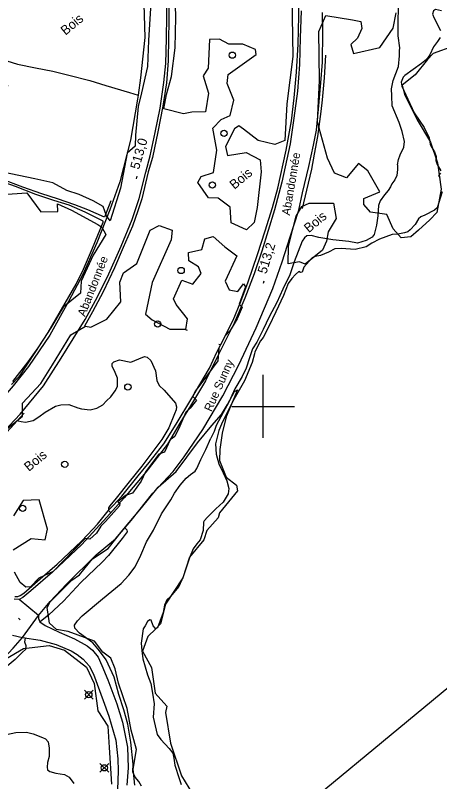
# Model space of a CAD drawing. Extents: x 347059 to 352153, y 6073752 to 6078601.
# Drawn here: x 349081.5 to 349284.5, y 6074220.5 to 6074587 of the extents above; entities that cross this region are included whole.
import ezdxf

# ---------------------------------------------------------------- set-up
doc = ezdxf.new("R2010")
doc.units = 0
for name, color, linetype in [('Level 19', 7, 'Continuous'), ('Level 2', 7, 'Continuous'), ('Level 21', 7, 'Continuous'), ('Level 22', 7, 'Continuous'), ('Level 3', 7, 'Continuous'), ('Level 36', 7, 'Continuous'), ('Level 4', 7, 'Continuous'), ('Level 44', 7, 'Continuous'), ('Level 60', 7, 'Continuous'), ('Level 61', 7, 'Continuous')]:
    doc.layers.add(name, color=color, linetype=linetype)

msp = doc.modelspace()

# ---------------------------------------------------------------- linework, layer by layer
at = {"layer": 'Level 19'}
for points in [[(349092.64, 6074299.97), (349092.51, 6074298.59), (349093.17, 6074296.97), (349095.72, 6074295.15), (349102.49, 6074292), (349109.83, 6074288.8), (349115.77, 6074285.48), (349118.42, 6074283.36), (349121.04, 6074280.09), (349122.94, 6074276.07), (349125.72, 6074269.19), (349130.02, 6074257.75), (349132.71, 6074249.07), (349135.16, 6074236.99), (349135.51, 6074227.09), (349134.9, 6074218.8)], [(349019.89, 6074249.36), (349027.09, 6074249.13), (349033.42, 6074250.12), (349037.64, 6074250.97), (349041.03, 6074252.63), (349045.38, 6074255.84), (349051.59, 6074260.76), (349054.22, 6074262.08), (349056.62, 6074262.6), (349059.39, 6074261.78), (349062.04, 6074264.16), (349066.62, 6074269.06), (349072.33, 6074274.77), (349076.2, 6074279.82), (349080.51, 6074284.34), (349084.86, 6074289.53)], [(349084.86, 6074289.53), (349093.3, 6074288.24), (349100.97, 6074286.07), (349108.17, 6074283.13), (349111.01, 6074281.4), (349113.93, 6074279.13), (349116.8, 6074275.93), (349118.91, 6074272.01), (349123.43, 6074259.32), (349126.27, 6074251.9), (349129.51, 6074240.39), (349130.46, 6074231.39), (349130.68, 6074225.8), (349130.37, 6074216.71)]]:
    msp.add_lwpolyline(points, dxfattribs=at)
at = {"layer": 'Level 2'}
for points in [[(349264.25, 6074515.52), (349264.86, 6074518.09), (349265.58, 6074520.22), (349267.27, 6074523.88), (349267.59, 6074526.62), (349266.53, 6074531.41), (349265.07, 6074535.71), (349261.75, 6074543.71), (349261.55, 6074548.44), (349261.48, 6074551.78), (349262.18, 6074555.8), (349264.72, 6074562.52), (349264.72, 6074562.52), (349265.33, 6074567.55), (349265.26, 6074569.97), (349265.46, 6074571.46), (349264.6, 6074577.25), (349264.66, 6074583.7), (349264.83, 6074590.66)], [(349264.25, 6074515.52), (349264.25, 6074513.2), (349263.99, 6074510.38), (349263.06, 6074508.34), (349261.56, 6074506.48), (349260.95, 6074505), (349259.89, 6074503.25), (349258.08, 6074501.13), (349255.94, 6074498.29), (349255.28, 6074496.09), (349254.88, 6074491.1), (349254.3, 6074486.64), (349253.14, 6074482.22), (349252.11, 6074480.91), (349249.32, 6074479.28), (349245.24, 6074478.03), (349241.01, 6074478.83), (349233.44, 6074479.7), (349226.6, 6074480.68), (349223.04, 6074481.65), (349220.99, 6074481.49), (349219.77, 6074480.56), (349218.65, 6074479.04), (349214.88, 6074469.19), (349212.72, 6074462.95), (349209.44, 6074456.12), (349206.62, 6074449.7), (349202.97, 6074442.82), (349200.1, 6074436.77), (349197.08, 6074430.72), (349194.92, 6074427.59), (349193.46, 6074423.18), (349191.9, 6074418.27), (349190.04, 6074414.33), (349186.45, 6074408.31), (349183.56, 6074401.96), (349180.98, 6074397.12), (349177.51, 6074390.81), (349176.67, 6074388.03), (349174.93, 6074384.73)], [(349117.28, 6074398.32), (349120.46, 6074399.19), (349123.39, 6074400.67), (349125.12, 6074402.58), (349127.13, 6074404.48), (349129.22, 6074407.39), (349130.3, 6074409.57), (349130.42, 6074413.48), (349129.29, 6074416.17), (349127.75, 6074419.18), (349127.76, 6074420.42), (349128.68, 6074421.23), (349131.36, 6074422.21), (349136.66, 6074421.12), (349140.55, 6074422.75), (349143.3, 6074423.8), (349144.59, 6074423.56), (349146.23, 6074422), (349148.52, 6074417.05), (349149.16, 6074412.44), (349150.37, 6074409.96), (349152.62, 6074407.7), (349158.09, 6074401.59), (349158.62, 6074399.74), (349158.38, 6074398.31), (349157.6, 6074396.4), (349154.91, 6074389.68), (349151.49, 6074384.1), (349146.24, 6074377.19), (349141.93, 6074371.37), (349135.92, 6074363.93), (349129.73, 6074356.06), (349126.66, 6074352.42)], [(349082.52, 6074393.28), (349082.81, 6074393.07), (349084.22, 6074392.7), (349086.38, 6074392.41), (349090.07, 6074393.32), (349092.66, 6074395.04), (349095.71, 6074397.3), (349100.77, 6074400.09), (349103.28, 6074400.79), (349107.14, 6074400.89), (349111.31, 6074399.23), (349113.18, 6074398.81), (349117.28, 6074398.32)], [(349141.78, 6074218.32), (349140.49, 6074220.61), (349138.74, 6074222.73), (349137.63, 6074225.2), (349137.78, 6074228.98), (349136.8, 6074239.47), (349135.33, 6074248.02), (349133.38, 6074254.93), (349130.96, 6074262.23), (349128.74, 6074270.54), (349124.92, 6074278.81), (349121.71, 6074283.1), (349118.54, 6074286.89), (349112.16, 6074291.54), (349109.91, 6074293.95), (349109.86, 6074295.41), (349111.17, 6074297.51), (349113.51, 6074299.83), (349123.21, 6074307.92), (349132.15, 6074315.33), (349135.76, 6074319.31), (349138.79, 6074323.33), (349141.48, 6074328.83), (349144.31, 6074335.26), (349147.66, 6074340.79), (349151.45, 6074348.61), (349155.89, 6074355.23), (349157.7, 6074358.46), (349160.29, 6074362.36), (349163.2, 6074365.73), (349165.21, 6074367.48), (349167.5, 6074369.08), (349168.31, 6074370.33), (349170.19, 6074374.57), (349172.62, 6074379.43), (349174.93, 6074384.73)], [(349126.66, 6074352.42), (349126.09, 6074351.51), (349126, 6074350.21), (349127.24, 6074349.15)], [(349133.91, 6074341.91), (349134.79, 6074340.94), (349134.91, 6074340.02), (349132.52, 6074336.83), (349126.1, 6074328.76), (349123.06, 6074325.55), (349112.89, 6074315.83), (349104.59, 6074306.79), (349097.54, 6074300.35), (349093.41, 6074297.01), (349093.3, 6074296.89)], [(349086.28, 6074289.31), (349086.17, 6074289.19), (349085.93, 6074287.45), (349086.46, 6074285.6), (349086.27, 6074283.79), (349084.87, 6074282.43), (349081.44, 6074279.02), (349077.59, 6074275.79), (349074.35, 6074271.85), (349071.81, 6074268.68), (349068.27, 6074265.27), (349067.83, 6074264.37), (349068.08, 6074263.11), (349069.67, 6074259.64), (349069.57, 6074258.49), (349068.75, 6074257.26), (349066.95, 6074255.6), (349065.23, 6074254.96), (349062.94, 6074254.36), (349061.13, 6074255.1), (349059.27, 6074256.2), (349057.88, 6074255.96), (349056.06, 6074254.96)], [(349059.78, 6074234.53), (349065.89, 6074238.49), (349077.28, 6074243.15), (349081.69, 6074244.07), (349086.84, 6074244.27), (349090.03, 6074243.48), (349094.43, 6074241.72), (349095.9, 6074241.08), (349097.15, 6074239.6), (349097.69, 6074236.57), (349097.71, 6074232.58), (349096.82, 6074229.68), (349096.78, 6074227.51), (349096.88, 6074226.12), (349097.98, 6074225.45), (349100.86, 6074224.54), (349105.08, 6074223.95), (349107.21, 6074222.68), (349109.42, 6074219.73)]]:
    msp.add_lwpolyline(points, dxfattribs=at)
at = {"layer": 'Level 21'}
for points in [[(349073.2, 6074385.3), (349083.72, 6074396.33), (349094.9, 6074409.8), (349103.37, 6074423.07), (349114.97, 6074441.48), (349119.9, 6074450.65), (349125.62, 6074461.93), (349132.08, 6074476.54), (349137.37, 6074489.34), (349140.7, 6074499.45), (349143.97, 6074512.06), (349146.04, 6074519.82), (349148.4, 6074530.92), (349150.81, 6074542.67), (349152.58, 6074554.93), (349153.54, 6074564.03), (349153.76, 6074575.9), (349153.97, 6074586.8), (349153.94, 6074602.31)], [(349142.78, 6074597.96), (349143.48, 6074576.36), (349141.35, 6074557.15), (349140.24, 6074548.86), (349139.97, 6074546.86), (349136.5, 6074527.29), (349131.49, 6074507.33), (349126.69, 6074493.96), (349120.45, 6074478.25), (349113.96, 6074463.31), (349106.85, 6074450.11), (349098.06, 6074433.99), (349087.81, 6074418.99), (349080.39, 6074409.81), (349071.32, 6074399.48), (349064.99, 6074392.05), (349052.85, 6074380.19), (349042.01, 6074370.46), (349037.76, 6074366.58), (349035.61, 6074365.75), (349034.47, 6074365.69), (349032.4, 6074366.44)], [(349218.29, 6074589.12), (349217.8, 6074576.2), (349217.46, 6074563.48), (349216.46, 6074550.74), (349214.78, 6074537.82), (349212.92, 6074525.49), (349209.02, 6074507.17), (349205.4, 6074493.9), (349199.46, 6074474.25), (349195.68, 6074463.34), (349191.35, 6074451.74), (349186.15, 6074439.85), (349178.7, 6074424.82), (349172.41, 6074412.17), (349165.29, 6074400.26), (349160.15, 6074391.89), (349154.22, 6074381.96), (349143.95, 6074368.53), (349133.62, 6074356.25), (349125.31, 6074347.01), (349113.24, 6074334.01), (349099.29, 6074320.69), (349088.86, 6074311.76), (349085.03, 6074308.54), (349083.25, 6074307.72)], [(349092.64, 6074299.97), (349098.16, 6074306.64), (349105.89, 6074314.95), (349120.12, 6074329.02), (349129.46, 6074336.65), (349136.93, 6074345.48), (349147.29, 6074358.46), (349157, 6074368.8), (349162.23, 6074375.89), (349171.23, 6074388.86), (349180.77, 6074404.96), (349188.36, 6074419.9), (349196.73, 6074437.59), (349204.6, 6074456.44), (349209.11, 6074469.16), (349213.01, 6074481.01), (349217.04, 6074493.87), (349218.92, 6074502.13), (349221.82, 6074514.65), (349224.2, 6074524.92), (349225.48, 6074532.09), (349226.53, 6074542.08), (349227.6, 6074554.64), (349228.39, 6074564.57), (349228.64, 6074578.94), (349228.42, 6074588.38)], [(349080.2, 6074290.56), (349084.86, 6074289.53), (349092.64, 6074299.97), (349092.64, 6074299.97), (349083.25, 6074307.72), (349080.95, 6074307.81)]]:
    msp.add_lwpolyline(points, dxfattribs=at)
at = {"layer": 'Level 22'}
for points in [[(349150.26, 6074636.56), (349151.91, 6074636.75), (349152.83, 6074628.98), (349153.63, 6074623.68), (349154.2, 6074618.58), (349155.08, 6074602.32), (349154.9, 6074589.04), (349154.94, 6074583.42), (349154.69, 6074576.34), (349154.62, 6074565.28), (349153.78, 6074554.69), (349152.03, 6074543.5), (349149.61, 6074531.3), (349147.07, 6074519.07), (349145.08, 6074512.2), (349141.98, 6074499.21), (349140.09, 6074493.48), (349137.61, 6074486.12), (349133.14, 6074476.04), (349128.89, 6074466.23), (349123.52, 6074454.8), (349118.46, 6074445.16), (349114.6, 6074438.3)], [(349081.19, 6074309.15), (349082.68, 6074309.05), (349083.74, 6074309.49), (349085.6, 6074310.75), (349093.44, 6074317.58), (349101.51, 6074324.59), (349113.1, 6074335.54), (349118.61, 6074341.31), (349120.72, 6074343.67), (349126.6, 6074350.8), (349128.35, 6074352.57), (349132.45, 6074356.99), (349140.19, 6074366.72), (349145.56, 6074373.11), (349152.55, 6074382.13), (349158.46, 6074391.45), (349165.95, 6074403.9), (349169.79, 6074410.42), (349174.31, 6074418.27), (349177.88, 6074425.93), (349179.9, 6074429.87), (349185.68, 6074441.26), (349189.35, 6074450.13), (349192.83, 6074459.51), (349197.41, 6074472.6), (349201.03, 6074483.98), (349204.46, 6074495.14), (349207.07, 6074504.32), (349211.04, 6074522.55), (349213.54, 6074536.54), (349214.8, 6074547.53), (349216.05, 6074559.88), (349216.74, 6074573.18), (349217.18, 6074586.6), (349217.23, 6074595.45)], [(349229.88, 6074567.88), (349229.3, 6074557.07), (349228.33, 6074546.54), (349227.63, 6074540.99), (349226.09, 6074529.08), (349224.41, 6074520.67), (349223.16, 6074513.46), (349220.83, 6074503.31), (349218.63, 6074494.54)], [(349077.4, 6074565.29), (349082.5, 6074563.69), (349091.15, 6074561.92), (349099.4, 6074560.26), (349107.02, 6074558.36), (349117.07, 6074555.89), (349124.84, 6074553.45), (349136.17, 6074550.09), (349140.24, 6074548.86)], [(349127.16, 6074498.29), (349124.07, 6074490.5), (349116.23, 6074493.92), (349109.94, 6074496.38), (349101.72, 6074499.18), (349094.24, 6074501.55), (349085.12, 6074504.88), (349075.05, 6074508.7), (349066.96, 6074511.69), (349068.02, 6074515), (349071.19, 6074524.6), (349073.06, 6074531.16), (349074.5, 6074536.89), (349077.03, 6074547.7), (349077.91, 6074553.66)], [(349080.34, 6074411.83), (349087.57, 6074421.23), (349092.4, 6074428), (349097.16, 6074435.31), (349110.57, 6074458.46), (349114.13, 6074465.59), (349118.44, 6074475.61), (349123.53, 6074488.09), (349123.57, 6074488.58), (349114.91, 6074492.89), (349107.23, 6074496.21), (349099.85, 6074498.37), (349091.27, 6074501.32), (349081.57, 6074505.06), (349069.34, 6074509.4)], [(349085.74, 6074396.76), (349072.35, 6074382.27)]]:
    msp.add_lwpolyline(points, dxfattribs=at)
at = {"layer": 'Level 3'}
for p, q in [((349139.4, 6074508.86), (349139.73, 6074510.01)), ((349200.18, 6074458.92), (349200.54, 6074460.06)), ((349083.86, 6074297.89), (349083.06, 6074298.79))]:
    msp.add_line(p, q, dxfattribs=at)
at = {"layer": 'Level 36'}
for p, q in [((349118.74, 6074260.05), (349114.51, 6074264.28)), ((349114.51, 6074260.05), (349118.74, 6074264.28)), ((349126.2, 6074225.04), (349121.97, 6074229.27)), ((349121.97, 6074225.04), (349126.2, 6074229.27))]:
    msp.add_line(p, q, dxfattribs=at)
for centre in [(349185.31, 6074567.93), (349181.34, 6074530.61), (349175.77, 6074505.84), (349160.8, 6074464.97), (349149.62, 6074439.43), (349135.32, 6074409.25), (349105.14, 6074372.32), (349085.03, 6074351.27), (349116.63, 6074262.17), (349124.09, 6074227.16)]:
    msp.add_circle(centre, 1.5, dxfattribs=at)
at = {"layer": 'Level 4'}
for points in [[(349285.37, 6074589.11), (349282.52, 6074589.73), (349281.56, 6074589.07), (349281.02, 6074587.56), (349281.92, 6074585.68), (349284.91, 6074579.75)], [(349284.74, 6074576.44), (349283.46, 6074574.45), (349281.51, 6074571.92), (349279.74, 6074568.09), (349278.15, 6074565.85), (349275.81, 6074563.96), (349267.82, 6074558.29), (349267.01, 6074557.46), (349266.09, 6074555.03), (349266.37, 6074553.08), (349269.17, 6074546.85), (349272.32, 6074540.38), (349277.1, 6074533.4), (349279.48, 6074528.4), (349279.94, 6074525.32), (349280.37, 6074524.26), (349281.94, 6074521.66)], [(349281.94, 6074521.66), (349282.85, 6074519.49), (349282.69, 6074517.62), (349283.21, 6074515.73), (349285.11, 6074512.66)], [(349284.81, 6074511.58), (349283.96, 6074510.34), (349284.49, 6074509.43)], [(349285.68, 6074502.53), (349283.2, 6074494.96), (349281.95, 6074493.76), (349277.33, 6074491.45), (349275.5, 6074490.67), (349274.31, 6074489.67), (349272.76, 6074486.93), (349270.33, 6074484.44), (349269.22, 6074483.43), (349267.66, 6074482.95), (349264.54, 6074482.36), (349261.7, 6074482.15), (349255.75, 6074480.01), (349251.97, 6074477.96), (349249.28, 6074476.23), (349244.07, 6074475.08), (349237.36, 6074475.54), (349234.32, 6074475.31), (349231.23, 6074473.69), (349227.41, 6074472.14), (349224.87, 6074471.66), (349223.5, 6074470.96), (349219.48, 6074466.6), (349218.65, 6074464.17), (349217.98, 6074463.98), (349217.13, 6074464.55), (349215.48, 6074463.01), (349213.76, 6074461.11), (349211.96, 6074458.77), (349209.77, 6074452.94), (349206.05, 6074445.16), (349202.75, 6074438.24), (349199.99, 6074433), (349198.74, 6074431.26), (349195.98, 6074426.02), (349195.86, 6074425.09), (349194.81, 6074421.05), (349191.09, 6074412.2), (349185.42, 6074402.18), (349180.19, 6074391.47)], [(349180.19, 6074391.47), (349178.78, 6074388.49), (349177.28, 6074382.12), (349177.59, 6074377.19), (349178.77, 6074372.55), (349180.85, 6074368.29), (349182.63, 6074364.38), (349183.57, 6074360.66), (349183.36, 6074358.23), (349180.96, 6074354.27), (349177.41, 6074350.98), (349173.47, 6074347.07), (349171.85, 6074345.33), (349171.49, 6074344.59), (349171.4, 6074340.68), (349169.9, 6074336.19), (349168.39, 6074334.32), (349166.49, 6074331.83), (349164.77, 6074327.61), (349161.83, 6074318.53), (349159.65, 6074313.92), (349155.76, 6074309.14), (349153.9, 6074307.42), (349152.77, 6074304.9), (349152.17, 6074301.47), (349150.58, 6074297.05), (349149.46, 6074294.08), (349148.61, 6074293.74), (349147.47, 6074295.04), (349146.5, 6074297.75), (349145.75, 6074297.94), (349144.74, 6074297.17), (349143.65, 6074295.05), (349142.67, 6074293.62), (349141.75, 6074286.77), (349142, 6074283.22), (349142.52, 6074279.24), (349144.67, 6074271.67), (349146.27, 6074267.46), (349147.14, 6074262.87), (349147.84, 6074257.69), (349147.47, 6074251.45), (349149.38, 6074243.16), (349151.07, 6074240.76), (349155.14, 6074236.46), (349156.75, 6074234.15), (349157.34, 6074231.72), (349157.77, 6074228.49), (349159.81, 6074222.04), (349160.77, 6074219.25)]]:
    msp.add_lwpolyline(points, dxfattribs=at)
at = {"layer": 'Level 44'}
for points in [[(349214.19, 6074607.91), (349213.96, 6074586.29), (349214.17, 6074567.26), (349211.41, 6074544.67), (349210.36, 6074527.18), (349205.66, 6074525.14), (349197.66, 6074527.14), (349190.71, 6074532.57), (349188.48, 6074534.16), (349186.39, 6074532.7), (349182.05, 6074524.24), (349183.06, 6074519.98), (349191.93, 6074521.42), (349198.65, 6074517.89), (349199.12, 6074512.12), (349197.21, 6074495.02), (349195.77, 6074487.95), (349192.07, 6074484.45)], [(349192.07, 6074484.45), (349184.77, 6074487.78), (349184.28, 6074495.18), (349178.46, 6074499.61), (349173.82, 6074499.77), (349168.82, 6074506.99), (349170.46, 6074509.88), (349176.35, 6074511.82), (349177.94, 6074522.49), (349175.92, 6074532.98), (349179.88, 6074537.22), (349184.3, 6074539.13), (349186.08, 6074546.35), (349182.9, 6074554.36), (349183.32, 6074558.63), (349196.67, 6074568.2), (349196.39, 6074570.69), (349190.32, 6074573.27), (349183.61, 6074573.19), (349179.17, 6074575.63), (349174.33, 6074575.48), (349173.78, 6074561.75), (349171.41, 6074558.11), (349173.96, 6074549.74), (349172.44, 6074540.9), (349165.97, 6074540.73), (349161.89, 6074539.85), (349152.45, 6074542.31), (349153.8, 6074549.14), (349156.24, 6074557.81), (349157.94, 6074571.4), (349158.33, 6074586.12), (349157.74, 6074603.37)], [(349146.43, 6074595.73), (349145.18, 6074574.93), (349144.74, 6074562.59), (349141.87, 6074549.95), (349140.3, 6074543.34), (349138.97, 6074529.73), (349138.75, 6074524.42), (349134.95, 6074521.07), (349131.85, 6074504.31), (349126.89, 6074488.7), (349125.08, 6074491.16), (349123.57, 6074495.54), (349118.73, 6074498.25), (349111.95, 6074501.31), (349106.16, 6074503.28), (349099.49, 6074506.82), (349090.85, 6074508.75), (349075.56, 6074511.93), (349070.77, 6074512.86), (349069.92, 6074513.89)], [(349262.17, 6074484.97), (349259.18, 6074491.77), (349251.44, 6074492.93), (349248.26, 6074496.56), (349248.27, 6074499.42), (349255.89, 6074502.52), (349250.1, 6074512.68), (349245.58, 6074516.09), (349239.84, 6074509.31), (349234.15, 6074511.44), (349230.79, 6074518.69), (349226.03, 6074535.88), (349227.05, 6074555.86), (349226.75, 6074579.25), (349229.96, 6074586.92), (349242.78, 6074584.9), (349246.71, 6074583.98), (349247.23, 6074580.66), (349245.1, 6074576.01), (349242, 6074573.03), (349243.23, 6074568.71), (349255.9, 6074571.54), (349262.21, 6074580.91), (349263.67, 6074588.16)], [(349291.08, 6074572.31), (349281.44, 6074568.72), (349278.73, 6074565.83), (349272.76, 6074558.56), (349266.51, 6074553.61), (349267.58, 6074549.08), (349273.79, 6074536.98), (349280.12, 6074526.35), (349283.48, 6074516.38), (349285.14, 6074503.79), (349283.16, 6074492.65), (349279.75, 6074489.18), (349274.33, 6074484.33), (349270.7, 6074481.13), (349266.07, 6074480.54), (349262.17, 6074484.97)], [(349070.57, 6074500.98), (349086.91, 6074502.04), (349093.61, 6074493.1), (349101.8, 6074493.21), (349101.62, 6074496.82), (349108.33, 6074493.86), (349120.91, 6074486.99), (349122.81, 6074485.75), (349124.71, 6074482.23), (349118.72, 6074472.28), (349113.01, 6074459.85), (349112.7, 6074454.09), (349104.31, 6074447.39), (349098.53, 6074437.54), (349091.17, 6074426.19), (349083.23, 6074414.17), (349079.69, 6074410.49)], [(349212.06, 6074468.21), (349212.14, 6074476.54), (349215.86, 6074490.94), (349218.56, 6074495.61), (349222.12, 6074497.1), (349233.64, 6074497.17), (349234.95, 6074489.86), (349231.12, 6074483.49), (349230.4, 6074478.98), (349228.46, 6074474.65), (349220.2, 6074468), (349217.44, 6074469.14), (349212.06, 6074468.21)], [(349075.95, 6074388.03), (349084.89, 6074395.25), (349084.97, 6074401.48), (349093.63, 6074410.92), (349099.22, 6074419.86), (349108, 6074434.27), (349114.98, 6074438.34), (349117.55, 6074437.89), (349125.31, 6074441.71), (349131.91, 6074449.96), (349131.51, 6074459.39), (349133.29, 6074463.9), (349139.55, 6074468.26), (349145.93, 6074484.31), (349150.29, 6074486.47), (349156.47, 6074484.3), (349156.06, 6074479.59), (349147.01, 6074459.2), (349143.73, 6074444.13), (349146.99, 6074441.32), (349155.42, 6074436.84), (349162.36, 6074436.97), (349163.69, 6074436.39)], [(349163.03, 6074436.68), (349163.85, 6074441.82), (349158.41, 6074448.66), (349157.1, 6074451.47), (349161.07, 6074460.36), (349166.45, 6074458.42), (349170.32, 6074463.48), (349169.13, 6074466.69), (349164.48, 6074469.54), (349164.35, 6074473.64), (349170.76, 6074474.97), (349172.18, 6074480.07), (349176.13, 6074481.29), (349181.73, 6074476.22), (349187.39, 6074471.98), (349181.83, 6074459.79), (349183.76, 6074455.7), (349187.93, 6074454.85), (349190.7, 6074458.54), (349191.56, 6074457.15), (349188.55, 6074448.92), (349190, 6074447.37), (349187.6, 6074441.82), (349184.26, 6074436.31), (349181.86, 6074433.69), (349179.7, 6074429.47), (349178.84, 6074429.51)], [(349178.79, 6074427.69), (349178.28, 6074421.77), (349169.76, 6074410.18), (349167.51, 6074407.24), (349166.38, 6074404.64), (349168.14, 6074402.9), (349165.12, 6074399.08), (349163.04, 6074397.18), (349160.2, 6074390.46), (349157.82, 6074385.61), (349155.53, 6074384.05), (349152.77, 6074378.13), (349150.07, 6074377.14), (349143.71, 6074368.72), (349141.76, 6074364.17), (349137.47, 6074358.47), (349134.13, 6074357.38), (349130.56, 6074354.3), (349131.52, 6074353.68), (349131.24, 6074352.4), (349124.56, 6074344.97), (349122.4, 6074342.71), (349120.36, 6074339.42), (349117.09, 6074336.52), (349114.88, 6074336.81)], [(349132.61, 6074340.49), (349141.77, 6074351.42), (349149.82, 6074361.41), (349158.41, 6074368.78), (349168.64, 6074382.62), (349175.44, 6074390.88), (349180.14, 6074396.11), (349183.05, 6074400.88), (349186.37, 6074407.05), (349187.83, 6074407.83), (349182.41, 6074395.01), (349180.42, 6074387.26), (349179.35, 6074379.3), (349179.14, 6074374.09), (349182.41, 6074366.18), (349187.21, 6074362.26), (349187.71, 6074359.68), (349179.11, 6074349.15), (349178.57, 6074346.75), (349173.05, 6074340.61), (349171.68, 6074336.16), (349164.75, 6074327.94), (349161.64, 6074317.97), (349153.25, 6074305.36), (349150.85, 6074295.98), (349148.67, 6074293.55), (349144.84, 6074289.88), (349142.25, 6074282.89), (349146.57, 6074275.13), (349148.35, 6074262.83), (349153.95, 6074256.6), (349153.34, 6074253.54), (349155.65, 6074238.99), (349161.01, 6074223.28), (349166.3, 6074214.7)], [(349080.39, 6074331.46), (349089, 6074336.85), (349095.7, 6074336.25), (349096.89, 6074341.3), (349092.91, 6074355.34), (349085.17, 6074354.98), (349080.68, 6074347.6)], [(349138.58, 6074218.93), (349137.88, 6074226.48), (349139.38, 6074235.85), (349136.83, 6074245.19), (349134.97, 6074255.48), (349130.87, 6074267.6), (349129.29, 6074274.42), (349127.24, 6074279.55), (349123.41, 6074282.47), (349119.35, 6074287.67), (349106.72, 6074292.41), (349101.24, 6074293.27), (349097.88, 6074296.36), (349096.7, 6074303.83), (349098.08, 6074306.49), (349108.52, 6074316.92), (349112.2, 6074319.5), (349118.38, 6074327.17), (349125.88, 6074332.06), (349132.61, 6074340.49)], [(349114.88, 6074336.81), (349099.65, 6074320.99), (349092.8, 6074317.92), (349088.69, 6074313.71), (349086.56, 6074313.58), (349083.76, 6074315.71), (349081.13, 6074320.72)], [(349076.87, 6074279.32), (349085.43, 6074284.28), (349097.64, 6074285.72), (349105.05, 6074283.41), (349115.59, 6074275.34), (349119.25, 6074267.48), (349120.96, 6074254.39), (349125.68, 6074247.06), (349126.33, 6074236.88), (349127.5, 6074219.38)]]:
    msp.add_lwpolyline(points, dxfattribs=at)
at = {"layer": 'Level 60'}
msp.add_lwpolyline([(347109.95, 6075761.81), (348728.53, 6073803.05), (351407.22, 6076016.53), (349788.63, 6077975.29)], close=True, dxfattribs=at)
at = {"layer": 'Level 61'}
for p, q in [((349200, 6074385), (349200, 6074415)), ((349185, 6074400), (349215, 6074400))]:
    msp.add_line(p, q, dxfattribs=at)

# ---------------------------------------------------------------- texts
at = {"layer": 'Level 21'}
for s, rotation, p in [('Abandonnée', 80.442, (349212.81, 6074491.12)), ('Abandonnée', 68.4612, (349114.79, 6074442.65)), ('Rue Sunny', 65.9325, (349175.28, 6074397.18))]:
    msp.add_text(s, height=4, rotation=rotation, dxfattribs=at).set_placement(p)
at = {"layer": 'Level 3'}
for s, rotation, p in [('513,0', 73.9475, (349140.64, 6074513)), ('513,2', 72.7389, (349201.52, 6074463.02))]:
    msp.add_text(s, height=4.5, rotation=rotation, dxfattribs=at).set_placement(p)
at = {"layer": 'Level 44'}
for p in [(349105.47, 6074577.23), (349186.27, 6074503.52), (349221.86, 6074482.76), (349087.96, 6074368.64)]:
    msp.add_text('Bois', height=4.5, rotation=39.568, dxfattribs=at).set_placement(p)

doc.saveas('drawing.dxf')
